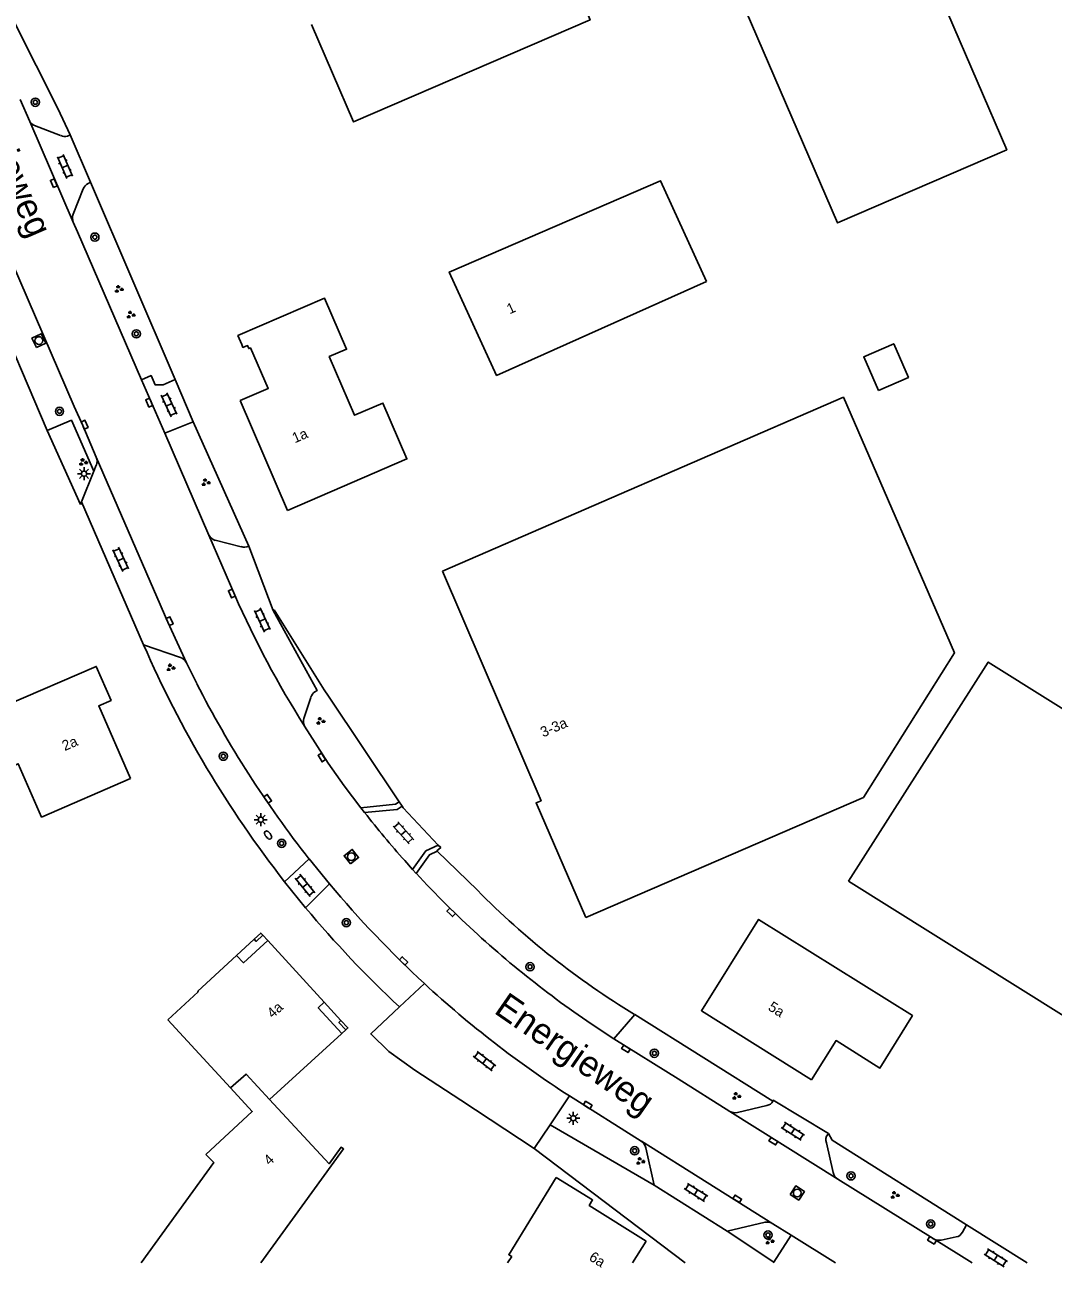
# Model space of a CAD drawing. Extents: x 136000 to 141014, y 402000 to 403500.
# Drawn here: x 139477.8 to 139577.5, y 401999.5 to 402120 of the extents above; entities that cross this region are included whole.
import ezdxf

# ---------------------------------------------------------------- set-up
doc = ezdxf.new("R2010")
doc.units = 0
for name, color, linetype in [('gg-afsc-erfafscheiding', 7, 'Continuous'), ('gg-afsc-hekwerk', 7, 'Continuous'), ('gg-anno-huisnummerreeks BGT', 7, 'Continuous'), ('gg-anno-openbare ruimte label', 7, 'Continuous'), ('gg-bbg-gedigitaliseerde bebouwing', 7, 'Continuous'), ('gg-bbg-gedigitaliseerde bijgebouw', 7, 'Continuous'), ('gg-bbg-hoofdgebouw', 7, 'Continuous'), ('gg-bbg-onder overbouw', 7, 'Continuous'), ('gg-bbg-pand overbouw', 7, 'Continuous'), ('gg-bbg-pilaar onder overbouw', 7, 'Continuous'), ('gg-bbg-pilaar pand', 7, 'Continuous'), ('gg-bbg-tussenscheiding', 7, 'Continuous'), ('gg-knt-verharding', 7, 'Continuous'), ('gt-grn-groengrens', 7, 'Continuous'), ('gt-grn-vlakafsluiter', 7, 'Continuous'), ('gt-symb-boom', 7, 'Continuous'), ('gt-symb-brandkraan', 7, 'Continuous'), ('gt-symb-groenvak', 7, 'Continuous'), ('gt-symb-klinker verharding', 7, 'Continuous'), ('gt-symb-kolk', 7, 'Continuous'), ('gt-symb-kolk center center', 7, 'Continuous'), ('gt-symb-lichtmast', 7, 'Continuous'), ('gt-symb-rioolschacht', 7, 'Continuous')]:
    doc.layers.add(name, color=color, linetype=linetype)

# ---------------------------------------------------------------- blocks, each defined once
blk = doc.blocks.new('gt0-BOOM')
at = {"layer": 'gt-symb-boom'}
for radius in [0.4, 0.2]:
    blk.add_circle((0, 0), radius, dxfattribs=at)
blk = doc.blocks.new('gt0-KOLK')
at = {"layer": 'gt-symb-kolk'}
blk.add_lwpolyline([(0, 0), (0.38, 0), (0.38, 0.4), (-0.37, 0.4), (-0.37, 0), (0, 0)], dxfattribs=at)
blk = doc.blocks.new('gt0-KL1')
at = {"layer": 'gt-symb-klinker verharding'}
for p, q in [((-1.15, 0.3), (1.15, 0.3)), ((-1, -0.3), (-1, 0.3)), ((-0.5, 0.3), (-0.5, 0.45)), ((0, -0.3), (0, 0.3)), ((0.5, 0.3), (0.5, 0.45)), ((1, -0.3), (1, 0.3)), ((-1.15, -0.3), (1.15, -0.3)), ((-0.5, -0.45), (-0.5, -0.3)), ((0.5, -0.45), (0.5, -0.3))]:
    blk.add_line(p, q, dxfattribs=at)
blk = doc.blocks.new('gt0-RS')
at = {"layer": 'gt-symb-rioolschacht'}
blk.add_lwpolyline([(-0.5, -0.5), (0.5, -0.5), (0.5, 0.5), (-0.5, 0.5)], close=True, dxfattribs=at)
blk.add_circle((0, 0), 0.375, dxfattribs=at)
blk = doc.blocks.new('gt0-KOLKCC')
at = {"layer": 'gt-symb-kolk center center'}
blk.add_lwpolyline([(-0.37, 0.2), (0.38, 0.2), (0.38, -0.2), (-0.37, -0.2)], close=True, dxfattribs=at)
blk = doc.blocks.new('gt0-GRVAK')
at = {"layer": 'gt-symb-groenvak'}
for p, q in [((-0.11, 0.19), (-0.23, 0.24)), ((-0.18, 0.15), (0.09, 0.15)), ((-0.09, 0.21), (-0.16, 0.32)), ((-0.05, 0.21), (-0.05, 0.39)), ((0, 0.21), (0.06, 0.32)), ((0.02, 0.19), (0.13, 0.24)), ((0.26, -0.05), (0.2, 0.06)), ((0.31, -0.05), (0.31, 0.13)), ((0.35, -0.05), (0.41, 0.06)), ((-0.24, -0.23), (-0.36, -0.18)), ((-0.32, -0.26), (-0.05, -0.26)), ((-0.23, -0.21), (-0.29, -0.1)), ((-0.18, -0.2), (-0.18, -0.02)), ((-0.14, -0.21), (-0.07, -0.1)), ((-0.12, -0.23), (0, -0.18)), ((0.24, -0.07), (0.12, -0.02)), ((0.17, -0.11), (0.44, -0.11)), ((0.37, -0.07), (0.49, -0.02))]:
    blk.add_line(p, q, dxfattribs=at)
blk = doc.blocks.new('gt0-LMAST')
at = {"layer": 'gt-symb-lichtmast'}
for p, q in [((-0.18, 0.17), (-0.45, 0.44)), ((0, 0.25), (0, 0.62)), ((0.17, 0.17), (0.44, 0.44)), ((-0.25, 0), (-0.63, 0)), ((-0.18, -0.18), (-0.45, -0.45)), ((0, -0.25), (0, -0.63)), ((0.44, -0.45), (0.17, -0.18)), ((0.25, 0), (0.62, 0))]:
    blk.add_line(p, q, dxfattribs=at)
blk.add_circle((0, 0), 0.25, dxfattribs=at)
blk = doc.blocks.new('gt0-BR')
at = {"layer": 'gt-symb-brandkraan'}
for centre, radius, start, end in [((-0.24, 0), 0.206, 107.5669, 252.4331), ((0.6, -2.66), 3, 106.892, 107.5669), ((0, -0.69), 0.938, 73.108, 106.892), ((-0.6, -2.66), 3, 72.4331, 73.108), ((0.24, 0), 0.206, 287.567, 72.4331), ((0.6, 2.66), 3, 252.4331, 253.108), ((0, 0.69), 0.938, 253.108, 286.8921), ((-0.6, 2.66), 3, 286.8921, 287.567)]:
    blk.add_arc(centre, radius, start, end, dxfattribs=at)

msp = doc.modelspace()

# ---------------------------------------------------------------- linework, layer by layer
at = {"layer": 'gg-afsc-erfafscheiding'}
msp.add_line((139503, 402036.93), (139505.03, 402034.42), dxfattribs=at)
msp.add_lwpolyline([(139482.23, 402109.29), (139481.03, 402111.85), (139474.68, 402124.39)], dxfattribs=at)
for centre, radius, start, end in [((139586.26, 402102.04), 105.69, 203.4963, 218.0216), ((139585.52, 402101.55), 104.81, 219.8296, 227.0741)]:
    msp.add_arc(centre, radius, start, end, dxfattribs=at)
at = {"layer": 'gg-afsc-hekwerk'}
for p, q in [((139479.34, 402082.17), (139463.76, 402118.68)), ((139482.23, 402109.29), (139484.2, 402104.7)), ((139482.23, 402109.29), (139484.2, 402104.7)), ((139492.38, 402085.59), (139484.2, 402104.7)), ((139492.38, 402085.59), (139484.2, 402104.7)), ((139502, 402063.29), (139506.84, 402055.53)), ((139502, 402063.29), (139506.84, 402055.53)), ((139507.24, 402054.93), (139514.11, 402044.68)), ((139507.24, 402054.93), (139514.11, 402044.68)), ((139514.11, 402044.68), (139514.33, 402044.35)), ((139514.11, 402044.68), (139514.33, 402044.35)), ((139514.33, 402044.35), (139514.39, 402044.27)), ((139514.33, 402044.35), (139514.39, 402044.27)), ((139514.39, 402044.27), (139514.5, 402044.1)), ((139514.39, 402044.27), (139514.5, 402044.1)), ((139517.89, 402040.49), (139514.5, 402044.1)), ((139521.69, 402036.11), (139517.78, 402039.89)), ((139556.08, 402011.9), (139569.1, 402003.7)), ((139556.08, 402011.9), (139569.1, 402003.7)), ((139569.1, 402003.7), (139574.98, 402000)), ((139569.1, 402003.7), (139574.98, 402000))]:
    msp.add_line(p, q, dxfattribs=at)
msp.add_lwpolyline([(139517.89, 402040.49), (139518.13, 402040.24), (139517.75, 402039.92), (139517.78, 402039.89)], dxfattribs=at)
msp.add_arc((139577.71, 402091.38), 78.7, 224.6085, 238.785, dxfattribs=at)
msp.add_arc((139577.71, 402091.38), 78.7, 224.6085, 238.785, dxfattribs=at)
at = {"layer": 'gg-bbg-gedigitaliseerde bebouwing'}
for p, q in [((139491.68, 402023.57), (139497.75, 402016.96)), ((139536.72, 402000), (139538.05, 402002.11)), ((139524.61, 402000), (139525.01, 402000.62))]:
    msp.add_line(p, q, dxfattribs=at)
for points in [[(139505.6, 402119.99), (139509.68, 402110.55), (139532.61, 402120.43), (139525.31, 402137.36)], [(139498.84, 402088.99), (139498.47, 402089.85), (139506.88, 402093.47), (139509.01, 402088.53), (139507.33, 402087.81), (139509.78, 402082.13), (139512.52, 402083.31), (139514.85, 402077.9), (139503.29, 402072.91)], [(139532.18, 402033.46), (139559.09, 402045.11), (139567.91, 402059.11), (139557.15, 402083.87), (139518.29, 402067.02)], [(139488.05, 402046.94), (139479.44, 402043.2), (139477.19, 402048.37), (139475.99, 402047.85), (139474.67, 402050.87), (139471.46, 402049.47), (139468.92, 402055.29), (139474.42, 402057.7)], [(139497.75, 402016.96), (139499.86, 402014.66), (139495.36, 402010.51)], [(139529.32, 402008.29), (139524.72, 402000.8), (139525.01, 402000.62)]]:
    msp.add_lwpolyline(points, dxfattribs=at)
at = {"layer": 'gg-bbg-gedigitaliseerde bijgebouw'}
msp.add_lwpolyline([(139560.55, 402084.53), (139563.46, 402085.8), (139562.03, 402089.06), (139559.13, 402087.79), (139560.55, 402084.53)], dxfattribs=at)
at = {"layer": 'gg-bbg-hoofdgebouw'}
for p, q in [((139503.29, 402072.91), (139498.69, 402083.56)), ((139506.84, 402025.26), (139501.38, 402031.24)), ((139508.52, 402022.2), (139501.55, 402015.83)), ((139508.55, 402022.23), (139508.52, 402022.2))]:
    msp.add_line(p, q, dxfattribs=at)
for points in [[(139542.7, 402132.94), (139550.75, 402136.47), (139553.1, 402130.89), (139561.49, 402134.5), (139572.98, 402107.85), (139556.57, 402100.77), (139542.7, 402132.94)], [(139543.88, 402095.09), (139539.43, 402104.86), (139518.95, 402096.01), (139523.55, 402085.99), (139543.88, 402095.09)], [(139498.84, 402088.99), (139498.96, 402088.7), (139499.41, 402088.88), (139499.53, 402088.59), (139499.69, 402088.65), (139501.41, 402084.74), (139498.69, 402083.56)], [(139532.18, 402033.46), (139527.37, 402044.57), (139527.86, 402044.78), (139518.29, 402067.02)], [(139557.65, 402037), (139571.19, 402058.22), (139608.48, 402034.88), (139594.97, 402013.64), (139557.65, 402037)], [(139488.05, 402046.94), (139484.99, 402053.99), (139486.18, 402054.5), (139484.75, 402057.8), (139476.03, 402054.04), (139474.42, 402057.7)], [(139554.07, 402017.75), (139556.44, 402021.54), (139560.69, 402018.89), (139563.85, 402023.97), (139548.93, 402033.29), (139543.39, 402024.43), (139554.07, 402017.75)], [(139498.35, 402029.8), (139494.58, 402026.33), (139494.63, 402026.28), (139491.68, 402023.57)], [(139501.55, 402015.83), (139507.31, 402009.62), (139508.48, 402011.22), (139508.71, 402011.05), (139503.76, 402004.23), (139500.69, 402000)], [(139495.36, 402010.51), (139496.13, 402009.73), (139489.1, 402000)], [(139538.05, 402002.11), (139532.53, 402005.57), (139532.84, 402006.11), (139529.32, 402008.29)]]:
    msp.add_lwpolyline(points, dxfattribs=at)
at = {"layer": 'gg-bbg-onder overbouw'}
for points in [[(139501.38, 402031.24), (139499.03, 402029.09), (139498.35, 402029.8)], [(139506.84, 402025.26), (139506.26, 402024.72), (139508.55, 402022.23)]]:
    msp.add_lwpolyline(points, dxfattribs=at)
at = {"layer": 'gg-bbg-pand overbouw'}
for p, q in [((139501.38, 402031.24), (139500.88, 402031.75)), ((139500.05, 402031.38), (139498.35, 402029.8)), ((139506.84, 402025.26), (139508.46, 402023.49)), ((139508.93, 402022.58), (139508.55, 402022.23))]:
    msp.add_line(p, q, dxfattribs=at)
at = {"layer": 'gg-bbg-pilaar onder overbouw'}
for points in [[(139500.05, 402031.38), (139500.25, 402031.16), (139500.88, 402031.75)], [(139508.93, 402022.58), (139508.26, 402023.3), (139508.46, 402023.49)]]:
    msp.add_lwpolyline(points, dxfattribs=at)
at = {"layer": 'gg-bbg-pilaar pand'}
for points in [[(139500.88, 402031.75), (139500.68, 402031.96), (139500.05, 402031.38)], [(139508.46, 402023.49), (139509.13, 402022.77), (139508.93, 402022.58)]]:
    msp.add_lwpolyline(points, dxfattribs=at)
at = {"layer": 'gg-bbg-tussenscheiding'}
msp.add_lwpolyline([(139497.75, 402016.96), (139499.27, 402018.3), (139501.55, 402015.83)], dxfattribs=at)
at = {"layer": 'gg-knt-verharding'}
for p, q in [((139482.61, 402082.97), (139466.63, 402119.92)), ((139478.3, 402110.6), (139477.36, 402112.71)), ((139482.52, 402100.83), (139478.3, 402110.6)), ((139478.77, 402110.2), (139481.29, 402109.23)), ((139481.96, 402109.18), (139482.23, 402109.29)), ((139482.51, 402101.61), (139483.48, 402104.07)), ((139483.95, 402104.59), (139484.2, 402104.7)), ((139491.38, 402080.39), (139489.14, 402085.56)), ((139492.38, 402085.59), (139494.13, 402081.51)), ((139491.38, 402080.39), (139494.13, 402081.51)), ((139494.13, 402081.51), (139499.52, 402069.45)), ((139495.67, 402070.51), (139491.38, 402080.39)), ((139484.75, 402077.29), (139484.52, 402076.71)), ((139484.52, 402076.71), (139483.31, 402073.75)), ((139483.21, 402073.5), (139483.31, 402073.75)), ((139483.31, 402073.75), (139489.33, 402059.9)), ((139495.67, 402070.51), (139498.18, 402064.7)), ((139498.79, 402069.4), (139496.26, 402070.02)), ((139499.52, 402069.45), (139501.88, 402063.21)), ((139489.33, 402059.9), (139492.9, 402058.67)), ((139493.48, 402058.16), (139494.49, 402056.13)), ((139504.86, 402052.76), (139505.55, 402054.8)), ((139507.22, 402048.43), (139504.93, 402052.02)), ((139510.39, 402044.1), (139510.75, 402043.63)), ((139503, 402036.93), (139505.39, 402039.14)), ((139507.36, 402036.72), (139505.39, 402039.14)), ((139514.64, 402038.98), (139515.4, 402038.13)), ((139515.4, 402038.13), (139515.75, 402037.75)), ((139507.36, 402036.72), (139505.03, 402034.42)), ((139514.14, 402024.81), (139516.55, 402027.07)), ((139541.14, 402017.84), (139534.9, 402021.72)), ((139541.14, 402017.84), (139546.16, 402014.69)), ((139530.61, 402016.18), (139528.73, 402013.4)), ((139537.55, 402011.8), (139530.61, 402016.18)), ((139527.17, 402011.1), (139520.07, 402015.76)), ((139556.61, 402008.12), (139546.16, 402014.69)), ((139546.88, 402014.58), (139549.74, 402015.27)), ((139528.73, 402013.4), (139527.17, 402011.1)), ((139555.65, 402012.46), (139555.7, 402012.54)), ((139537.58, 402011.79), (139537.55, 402011.8)), ((139537.58, 402011.79), (139550.33, 402003.8)), ((139538.01, 402011.17), (139538.81, 402007.55)), ((139556.15, 402008.75), (139555.51, 402011.65)), ((139538.81, 402007.55), (139545.9, 402003.07)), ((139565.85, 402002.36), (139556.61, 402008.12)), ((139545.9, 402003.07), (139549.56, 402003.94)), ((139552.08, 402002.7), (139550.33, 402003.8)), ((139552.08, 402002.7), (139550.41, 402000.08)), ((139552.08, 402002.7), (139556.38, 402000)), ((139568.7, 402002.98), (139569.1, 402003.7)), ((139565.85, 402002.36), (139569.63, 402000)), ((139568.08, 402002.52), (139566.62, 402002.22)), ((139550.36, 402000), (139550.41, 402000.08))]:
    msp.add_line(p, q, dxfattribs=at)
for points in [[(139482.52, 402100.83), (139482.94, 402099.91), (139489.14, 402085.56)], [(139489.14, 402085.56), (139490.06, 402085.98), (139490.47, 402085.07), (139491.24, 402085.09), (139492.38, 402085.59)], [(139482.61, 402082.97), (139483.43, 402081.14), (139484.75, 402078.08)], [(139493.48, 402058.16), (139491.67, 402062.1), (139484.75, 402078.08)], [(139501.88, 402063.21), (139506.15, 402055.46), (139505.93, 402055.34)], [(139507.22, 402048.43), (139508.77, 402046.24), (139510.39, 402044.1)], [(139510.75, 402043.63), (139513.91, 402043.95), (139514.39, 402044.27)], [(139517.89, 402040.49), (139516.7, 402039.93), (139515.4, 402038.13)], [(139515.62, 402018.68), (139513.09, 402020.48), (139511.35, 402022.2), (139514.14, 402024.81)], [(139555.7, 402012.54), (139550.36, 402015.77), (139550.31, 402015.68)]]:
    msp.add_lwpolyline(points, dxfattribs=at)
for centre, radius, start, end in [((139479.06, 402111.02), 0.869, 208.7367, 250.6606), ((139481.69, 402110.02), 0.883, 243.5572, 288.2473), ((139484.79, 402103.35), 1.5, 123.9598, 151.406), ((139483.5, 402101.23), 1.06, 159.3437, 202.1387), ((139483.63, 402077.68), 1.19, 340.6631, 19.7694), ((139496.81, 402071.26), 1.37, 213.4515, 246.233), ((139499.09, 402070.39), 1.03, 253.0976, 294.7282), ((139584.16, 402102.37), 93.87, 203.6617, 212.4372), ((139492.59, 402057.74), 0.981, 25.3671, 71.4896), ((139586.84, 402103.36), 103.73, 207.088, 218.2546), ((139506.49, 402054.54), 0.97, 124.7134, 164.1706), ((139505.68, 402052.47), 0.868, 160.2172, 211.0355), ((139587.04, 402103.48), 96.96, 218.1112, 221.6959), ((139587.3, 402103.74), 97.33, 222.6829, 227.635), ((139586.48, 402102.97), 103.2, 219.9387, 227.3434), ((139587.1, 402103.53), 97.04, 227.637, 237.4559), ((139586.45, 402102.8), 103.06, 227.294, 237.1912), ((139546.66, 402015.52), 0.966, 238.9793, 283.1083), ((139549.64, 402016.01), 0.749, 277.4497, 333.9637), ((139556.27, 402011.93), 0.816, 139.8533, 199.8134), ((139537.05, 402010.96), 0.981, 11.9154, 56.905), ((139557.18, 402009.01), 1.06, 194.0772, 237.1009), ((139549.77, 402002.87), 1.09, 58.9158, 101.2963), ((139567.92, 402003.39), 0.881, 279.9088, 332.146), ((139566.42, 402003.31), 1.11, 238.4745, 280.4107)]:
    msp.add_arc(centre, radius, start, end, dxfattribs=at)
at = {"layer": 'gt-grn-groengrens'}
for p, q in [((139479.99, 402080.65), (139479.34, 402082.17)), ((139479.99, 402080.65), (139483.21, 402073.5)), ((139506.84, 402055.53), (139507.24, 402054.93)), ((139534.9, 402021.72), (139536.93, 402024.07)), ((139536.93, 402024.07), (139550.31, 402015.68)), ((139528.73, 402013.4), (139538.81, 402007.55)), ((139556.08, 402011.9), (139555.7, 402012.54)), ((139527.17, 402011.1), (139541.82, 402000)), ((139545.9, 402003.07), (139550.41, 402000.08))]:
    msp.add_line(p, q, dxfattribs=at)
for points in [[(139484.52, 402076.71), (139482.33, 402081.65), (139479.99, 402080.65)], [(139510.39, 402044.1), (139513.74, 402044.44), (139514.11, 402044.68)], [(139517.78, 402039.89), (139517.03, 402039.53), (139515.75, 402037.75)]]:
    msp.add_lwpolyline(points, dxfattribs=at)
at = {"layer": 'gt-grn-vlakafsluiter'}
for p, q in [((139502, 402063.29), (139501.88, 402063.21)), ((139515.62, 402018.68), (139520.07, 402015.76))]:
    msp.add_line(p, q, dxfattribs=at)

# ---------------------------------------------------------------- block references
at = {"layer": 'gt-symb-boom'}
for p in [(139478.84, 402112.46), (139484.61, 402099.39), (139488.63, 402090.02), (139481.18, 402082.51), (139497.06, 402049.1), (139502.71, 402040.66), (139508.98, 402032.97), (139526.79, 402028.7), (139538.84, 402020.32), (139536.93, 402010.87), (139557.9, 402008.44), (139565.61, 402003.78), (139549.85, 402002.71)]:
    msp.add_blockref('gt0-BOOM', p, dxfattribs=at)
at = {"layer": 'gt-symb-brandkraan', "rotation": -53.82935586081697}
msp.add_blockref('gt0-BR', (139501.4, 402041.46), dxfattribs=at)
at = {"layer": 'gt-symb-groenvak'}
for p in [(139486.92, 402094.35), (139488.07, 402091.86), (139483.46, 402077.58), (139495.34, 402075.63), (139491.93, 402057.68), (139506.46, 402052.5), (139546.77, 402016.17), (139537.46, 402009.86), (139562.12, 402006.57), (139549.99, 402002.14)]:
    msp.add_blockref('gt0-GRVAK', p, dxfattribs=at)
at = {"layer": 'gt-symb-klinker verharding'}
for p, rotation in [((139481.71, 402106.23), 113.69497103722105), ((139491.8, 402083.15), 115.07917899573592), ((139487.12, 402068.17), 115.07917899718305), ((139500.83, 402062.29), 115.07917899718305), ((139514.52, 402041.67), -48.40451829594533), ((139504.98, 402036.58), -50.88391083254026), ((139522.38, 402019.56), -37.64891642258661), ((139552.27, 402012.76), -32.67327747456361), ((139542.87, 402006.84), -32.260353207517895), ((139571.92, 402000.5), -32.673277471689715)]:
    msp.add_blockref('gt0-KL1', p, dxfattribs=dict(at, rotation=rotation))
at = {"layer": 'gt-symb-kolk'}
for p, rotation in [((139490.06, 402083.43), 113.5145566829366), ((139483.43, 402081.14), -65.86887479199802), ((139498.07, 402064.94), 113.25875933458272), ((139491.67, 402062.1), -65.40899949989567), ((139506.78, 402049.08), 122.13289585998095), ((139501.19, 402044.86), -55.721733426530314), ((139519, 402033.83), -44.43273359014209), ((139514.39, 402029.12), -44.43273359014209), ((139535.97, 402020.58), -32.00538320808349), ((139532.27, 402015.14), -32.13289585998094), ((139550.48, 402011.97), 147.86710414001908), ((139546.76, 402006.05), -32.00538320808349), ((139565.85, 402002.36), 147.99461679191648)]:
    msp.add_blockref('gt0-KOLK', p, dxfattribs=dict(at, rotation=rotation))
at = {"layer": 'gt-symb-kolk center center', "rotation": 113.02549200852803}
msp.add_blockref('gt0-KOLKCC', (139480.63, 402104.61), dxfattribs=at)
at = {"layer": 'gt-symb-lichtmast'}
for p in [(139483.56, 402076.47), (139500.69, 402042.95), (139530.98, 402014.02)]:
    msp.add_blockref('gt0-LMAST', p, dxfattribs=at)
at = {"layer": 'gt-symb-rioolschacht'}
for p, rotation in [((139479.18, 402089.37), 25.155372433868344), ((139509.46, 402039.36), 37.93526324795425), ((139552.68, 402006.78), -33.37220238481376)]:
    msp.add_blockref('gt0-RS', p, dxfattribs=dict(at, rotation=rotation))

# ---------------------------------------------------------------- texts
at = {"layer": 'gg-anno-huisnummerreeks BGT'}
for s, rotation, p in [('1', 24.7, (139524.81, 402091.9)), ('1a', 23.4, (139503.99, 402079.41)), ('3-3a', 23.3, (139528.05, 402050.91)), ('2a', 23.5, (139481.69, 402049.59)), ('4a', 42.4, (139501.84, 402023.65)), ('5a', 327.9, (139549.78, 402024.56)), ('4', 42.9, (139501.53, 402009.4)), ('6a', 327.9, (139532.42, 402000.33))]:
    msp.add_text(s, height=1, rotation=rotation, dxfattribs=at).set_placement(p)
at = {"layer": 'gg-anno-openbare ruimte label'}
for rotation, p in [(293.5, (139471.23, 402115.35)), (325.3, (139523.19, 402024.28))]:
    msp.add_text('Energieweg', height=2.5, rotation=rotation, dxfattribs=at).set_placement(p)

doc.saveas('drawing.dxf')
